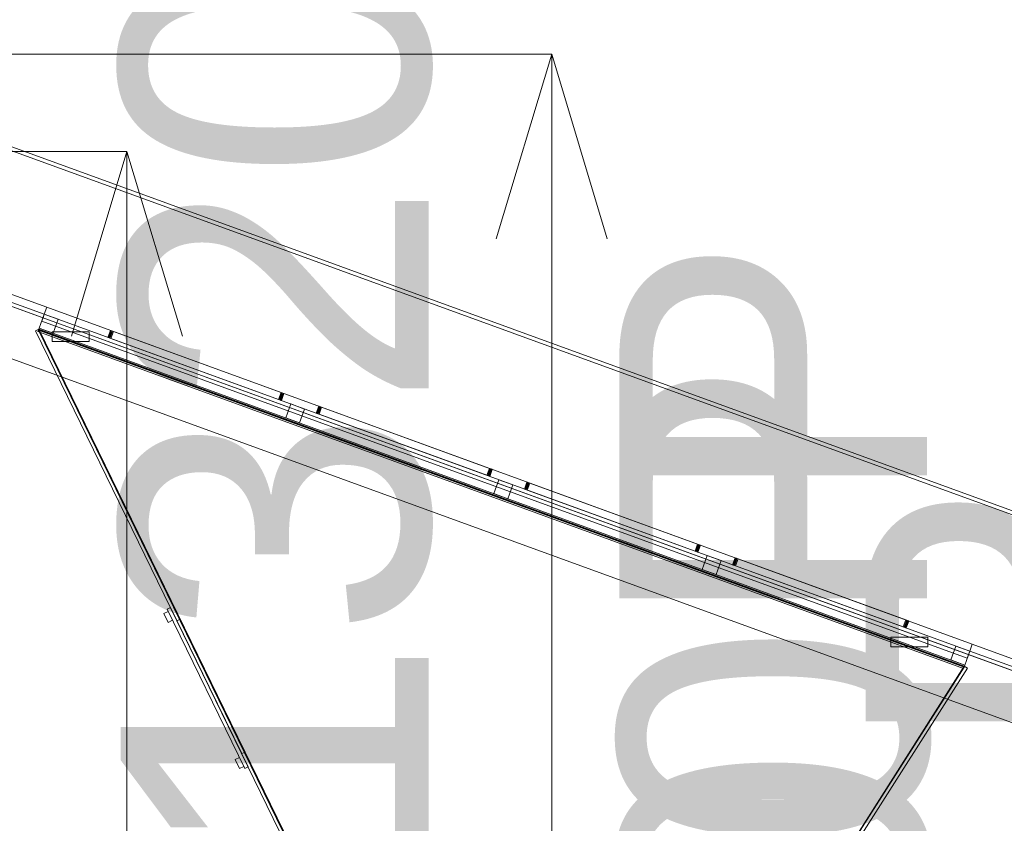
# Model space of a CAD drawing. Header units: millimetres. Extents: x -2233 to 61924, y -68080 to 6847.
# Tile 864 of 1056: x 27063 to 27863, y 695 to 1348. Entities that reach past the tile are written whole.
import ezdxf

# ---------------------------------------------------------------- set-up
doc = ezdxf.new("R2010")
doc.units = ezdxf.units.MM
doc.layers.add('COTAS_P', color=1, linetype='Continuous', lineweight=0)
doc.layers.add('lateral_bajante_movil', color=7, linetype='Continuous', lineweight=0)
doc.dimstyles.new('R19_100', dxfattribs={"dimtxt": 250, "dimasz": 150, "dimexe": 150, "dimexo": 80, "dimgap": 100, "dimtad": 1, "dimtih": 1, "dimtoh": 1, "dimdsep": 46, "dimcen": 0.09, "dimadec": 0, "dimazin": 0, "dimtfac": 1, "dimtdec": 4, "dimtofl": 0, "dimtmove": 0, "dimatfit": 3, "dimfxl": 1, "dimtolj": 1, "dimtzin": 0, "dimarcsym": 0})

# ---------------------------------------------------------------- blocks, each defined once
blk = doc.blocks.new('DIM_R28_9')
at = {"layer": 'COTAS_P'}
for p, q in [((26750.07, 1241), (27150.07, 1241)), ((27150.07, 1241), (27105.07, 1091)), ((27150.07, 0), (27150.07, 1241)), ((27150.07, 1241), (27195.07, 1091)), ((27150.07, 0), (27105.07, 150)), ((27150.07, 0), (27195.07, 150)), ((26750.07, 0), (27150.07, 0))]:
    blk.add_line(p, q, dxfattribs=at)
blk.add_text('1241 P', height=250, rotation=90, dxfattribs=at).set_placement((27050.07, 620.5))
blk = doc.blocks.new('DIM_R28_17')
at = {"layer": 'COTAS_P'}
for p, q in [((27500, 400), (27900, 400)), ((27900, 400), (27855, 250)), ((27900, 0), (27900, 400)), ((27900, 400), (27945, 250)), ((27900, 0), (27855, 150)), ((27900, 0), (27945, 150)), ((27500, 0), (27900, 0))]:
    blk.add_line(p, q, dxfattribs=at)
blk.add_text('400 P', height=250, rotation=90, dxfattribs=at).set_placement((27800, 200))
blk = doc.blocks.new('DIM_R28_18')
at = {"layer": 'COTAS_P'}
for p, q in [((27500, 600), (27900, 600)), ((27900, 600), (27855, 450)), ((27900, 0), (27900, 600)), ((27900, 600), (27945, 450)), ((27900, 0), (27855, 150)), ((27900, 0), (27945, 150)), ((27500, 0), (27900, 0))]:
    blk.add_line(p, q, dxfattribs=at)
blk.add_text('600 P', height=250, rotation=90, dxfattribs=at).set_placement((27800, 300))
blk = doc.blocks.new('DIM_R28_19')
at = {"layer": 'COTAS_P'}
for p, q in [((27700, 200), (28100, 200)), ((28100, 200), (28055, 50)), ((28100, 0), (28100, 200)), ((28100, 200), (28145, 50)), ((28100, 0), (28055, 150)), ((28100, 0), (28145, 150)), ((27700, 0), (28100, 0))]:
    blk.add_line(p, q, dxfattribs=at)
blk.add_text('200 P', height=250, rotation=90, dxfattribs=at).set_placement((28000, 100))
blk = doc.blocks.new('DIM_R28_32')
at = {"layer": 'COTAS_P'}
for p, q in [((26795.07, 1320), (27495.07, 1320)), ((27495.07, 1320), (27450.07, 1170)), ((27495.07, 0), (27495.07, 1320)), ((27495.07, 1320), (27540.07, 1170)), ((27495.07, 0), (27450.07, 150)), ((27495.07, 0), (27540.07, 150)), ((26795.07, 0), (27495.07, 0))]:
    blk.add_line(p, q, dxfattribs=at)
blk.add_text('1320 P', height=250, rotation=90, dxfattribs=at).set_placement((27395.07, 660))

msp = doc.modelspace()

# ---------------------------------------------------------------- linework, layer by layer
at = {"layer": 'lateral_bajante_movil'}
for p, q in [((26850.067, 1320), (28353.576, 772.768)), ((26849.041, 1317.181), (28352.55, 769.949)), ((26846.989, 1191.543), (28350.498, 644.311)), ((28353.576, 643.19), (26850.067, 1190.422)), ((26880.067, 1189.081), (27084.991, 1114.495)), ((26876.989, 1180.624), (27081.912, 1106.038)), ((26878.015, 1183.443), (27082.939, 1108.857)), ((26833.309, 1153.955), (28336.817, 606.723)), ((27084.991, 1114.495), (27082.939, 1108.857)), ((27084.991, 1114.495), (27836.745, 840.879)), ((27078.834, 1097.58), (27082.939, 1108.857)), ((27080.886, 1103.219), (27082.939, 1108.857)), ((27082.939, 1108.857), (27081.912, 1106.038)), ((27834.693, 835.241), (27082.939, 1108.857)), ((27082.939, 1108.857), (27094.215, 1104.753)), ((27094.215, 1104.753), (27090.111, 1093.476)), ((27075.796, 1095.325), (27078.492, 1096.641)), ((27077.808, 1094.761), (27078.834, 1097.58)), ((27078.492, 1096.641), (27078.226, 1095.909)), ((27829.98, 822.293), (27078.226, 1095.909)), ((27078.226, 1095.909), (27349.801, 539.269)), ((27078.287, 1096.076), (27078.492, 1096.641)), ((27078.287, 1096.076), (27830.041, 822.46)), ((27349.862, 539.435), (27078.287, 1096.076)), ((27078.492, 1096.641), (27350.067, 540)), ((27830.246, 823.025), (27078.492, 1096.641)), ((27078.834, 1097.58), (27830.588, 823.964)), ((27078.834, 1097.58), (27090.111, 1093.476)), ((27080.886, 1103.219), (27832.64, 829.603)), ((27347.371, 538.685), (27075.796, 1095.325)), ((27077.808, 1094.761), (27829.562, 821.145)), ((27089.379, 1094.668), (27119.379, 1094.668)), ((27089.379, 1086.668), (27089.379, 1094.668)), ((27119.379, 1094.668), (27119.379, 1086.668)), ((27134.622, 1090.046), (27136.674, 1095.684)), ((27134.622, 1090.046), (27134.737, 1090.004)), ((27134.737, 1090.004), (27136.789, 1095.642)), ((27134.737, 1090.004), (27135.07, 1089.882)), ((27135.07, 1089.882), (27137.122, 1095.521)), ((27135.07, 1089.882), (27135.59, 1089.693)), ((27135.59, 1089.693), (27137.642, 1095.331)), ((27135.59, 1089.693), (27136.245, 1089.455)), ((27136.245, 1089.455), (27138.297, 1095.093)), ((27136.245, 1089.455), (27136.971, 1089.191)), ((27136.789, 1095.642), (27136.674, 1095.684)), ((27137.122, 1095.521), (27136.789, 1095.642)), ((27136.971, 1089.191), (27139.023, 1094.829)), ((27273.226, 1039.598), (27136.971, 1089.191)), ((27137.642, 1095.331), (27137.122, 1095.521)), ((27138.297, 1095.093), (27137.642, 1095.331)), ((27139.023, 1094.829), (27138.297, 1095.093)), ((27139.023, 1094.829), (27275.278, 1045.236)), ((27089.379, 1086.668), (27119.379, 1086.668)), ((27273.226, 1039.598), (27275.278, 1045.236)), ((27273.952, 1039.334), (27276.004, 1044.972)), ((27274.607, 1039.095), (27276.659, 1044.733)), ((27275.127, 1038.906), (27277.179, 1044.544)), ((27275.278, 1045.236), (27276.004, 1044.972)), ((27275.461, 1038.785), (27277.513, 1044.423)), ((27275.576, 1038.743), (27277.628, 1044.381)), ((27276.004, 1044.972), (27276.659, 1044.733)), ((27276.659, 1044.733), (27277.179, 1044.544)), ((27277.179, 1044.544), (27277.513, 1044.423)), ((27277.513, 1044.423), (27277.628, 1044.381)), ((27273.952, 1039.334), (27273.226, 1039.598)), ((27274.607, 1039.095), (27273.952, 1039.334)), ((27275.127, 1038.906), (27274.607, 1039.095)), ((27275.461, 1038.785), (27275.127, 1038.906)), ((27275.576, 1038.743), (27275.461, 1038.785)), ((27278.989, 1024.73), (27283.093, 1036.007)), ((27283.093, 1036.007), (27294.369, 1031.902)), ((27294.369, 1031.902), (27290.265, 1020.626)), ((27303.766, 1028.482), (27305.818, 1034.12)), ((27303.881, 1028.44), (27305.933, 1034.078)), ((27304.215, 1028.319), (27306.267, 1033.957)), ((27304.735, 1028.13), (27306.787, 1033.768)), ((27305.39, 1027.891), (27307.442, 1033.529)), ((27305.933, 1034.078), (27305.818, 1034.12)), ((27306.267, 1033.957), (27305.933, 1034.078)), ((27306.116, 1027.627), (27308.168, 1033.265)), ((27306.787, 1033.768), (27306.267, 1033.957)), ((27307.442, 1033.529), (27306.787, 1033.768)), ((27308.168, 1033.265), (27307.442, 1033.529)), ((27308.168, 1033.265), (27444.423, 983.672)), ((27278.989, 1024.73), (27290.265, 1020.626)), ((27303.766, 1028.482), (27303.881, 1028.44)), ((27303.881, 1028.44), (27304.215, 1028.319)), ((27304.215, 1028.319), (27304.735, 1028.13)), ((27304.735, 1028.13), (27305.39, 1027.891)), ((27305.39, 1027.891), (27306.116, 1027.627)), ((27442.371, 978.034), (27306.116, 1027.627)), ((27442.371, 978.034), (27444.423, 983.672)), ((27443.097, 977.77), (27442.371, 978.034)), ((27443.097, 977.77), (27445.149, 983.408)), ((27443.752, 977.532), (27443.097, 977.77)), ((27443.752, 977.532), (27445.804, 983.17)), ((27444.272, 977.342), (27443.752, 977.532)), ((27444.272, 977.342), (27446.324, 982.981)), ((27444.605, 977.221), (27444.272, 977.342)), ((27444.423, 983.672), (27445.149, 983.408)), ((27444.605, 977.221), (27446.657, 982.859)), ((27444.72, 977.179), (27444.605, 977.221)), ((27444.72, 977.179), (27446.772, 982.817)), ((27445.149, 983.408), (27445.804, 983.17)), ((27445.804, 983.17), (27446.324, 982.981)), ((27446.324, 982.981), (27446.657, 982.859)), ((27446.657, 982.859), (27446.772, 982.817)), ((27448.133, 963.167), (27452.238, 974.443)), ((27452.238, 974.443), (27463.514, 970.339)), ((27463.514, 970.339), (27459.41, 959.062)), ((27472.911, 966.918), (27474.963, 972.557)), ((27473.026, 966.877), (27475.078, 972.515)), ((27473.36, 966.755), (27475.412, 972.393)), ((27473.879, 966.566), (27475.931, 972.204)), ((27474.534, 966.328), (27476.586, 971.966)), ((27475.078, 972.515), (27474.963, 972.557)), ((27475.412, 972.393), (27475.078, 972.515)), ((27475.26, 966.063), (27477.312, 971.702)), ((27475.931, 972.204), (27475.412, 972.393)), ((27476.586, 971.966), (27475.931, 972.204)), ((27477.312, 971.702), (27476.586, 971.966)), ((27477.312, 971.702), (27613.568, 922.109)), ((27448.133, 963.167), (27459.41, 959.062)), ((27472.911, 966.918), (27473.026, 966.877)), ((27473.026, 966.877), (27473.36, 966.755)), ((27473.36, 966.755), (27473.879, 966.566)), ((27473.879, 966.566), (27474.534, 966.328)), ((27474.534, 966.328), (27475.26, 966.063)), ((27611.516, 916.47), (27475.26, 966.063)), ((27611.516, 916.47), (27613.568, 922.109)), ((27612.242, 916.206), (27614.294, 921.844)), ((27612.896, 915.968), (27614.949, 921.606)), ((27613.416, 915.779), (27615.468, 921.417)), ((27613.568, 922.109), (27614.294, 921.844)), ((27613.75, 915.657), (27615.802, 921.295)), ((27613.865, 915.615), (27615.917, 921.254)), ((27614.294, 921.844), (27614.949, 921.606)), ((27614.949, 921.606), (27615.468, 921.417)), ((27615.468, 921.417), (27615.802, 921.295)), ((27615.802, 921.295), (27615.917, 921.254)), ((27612.242, 916.206), (27611.516, 916.47)), ((27612.896, 915.968), (27612.242, 916.206)), ((27613.416, 915.779), (27612.896, 915.968)), ((27613.75, 915.657), (27613.416, 915.779)), ((27613.865, 915.615), (27613.75, 915.657)), ((27617.278, 901.603), (27621.382, 912.879)), ((27621.382, 912.879), (27632.659, 908.775)), ((27632.659, 908.775), (27628.554, 897.499)), ((27642.056, 905.355), (27644.108, 910.993)), ((27642.056, 905.355), (27642.171, 905.313)), ((27642.171, 905.313), (27644.223, 910.951)), ((27642.171, 905.313), (27642.504, 905.192)), ((27642.504, 905.192), (27644.556, 910.83)), ((27642.504, 905.192), (27643.024, 905.002)), ((27643.024, 905.002), (27645.076, 910.641)), ((27643.024, 905.002), (27643.679, 904.764)), ((27643.679, 904.764), (27645.731, 910.402)), ((27643.679, 904.764), (27644.405, 904.5)), ((27644.223, 910.951), (27644.108, 910.993)), ((27644.556, 910.83), (27644.223, 910.951)), ((27644.405, 904.5), (27646.457, 910.138)), ((27780.66, 854.907), (27644.405, 904.5)), ((27645.076, 910.641), (27644.556, 910.83)), ((27645.731, 910.402), (27645.076, 910.641)), ((27646.457, 910.138), (27645.731, 910.402)), ((27646.457, 910.138), (27782.712, 860.545)), ((27617.278, 901.603), (27628.554, 897.499)), ((27183.625, 867.469), (27180.03, 865.715)), ((27180.03, 865.715), (27183.538, 858.525)), ((27185.445, 870.581), (27182.748, 869.266)), ((27182.748, 869.266), (27245.889, 739.847)), ((27183.625, 867.469), (27187.133, 860.279)), ((27185.445, 870.581), (27248.586, 741.163)), ((27187.133, 860.279), (27183.538, 858.525)), ((27190.706, 859.797), (27193.403, 861.112)), ((27243.324, 751.948), (27190.706, 859.797)), ((27193.403, 861.112), (27246.02, 753.263)), ((27780.66, 854.907), (27782.712, 860.545)), ((27781.386, 854.643), (27783.438, 860.281)), ((27782.041, 854.404), (27784.093, 860.042)), ((27782.561, 854.215), (27784.613, 859.853)), ((27782.712, 860.545), (27783.438, 860.281)), ((27782.895, 854.094), (27784.947, 859.732)), ((27783.01, 854.052), (27785.062, 859.69)), ((27783.438, 860.281), (27784.093, 860.042)), ((27784.093, 860.042), (27784.613, 859.853)), ((27784.613, 859.853), (27784.947, 859.732)), ((27784.947, 859.732), (27785.062, 859.69)), ((27781.386, 854.643), (27780.66, 854.907)), ((27782.041, 854.404), (27781.386, 854.643)), ((27782.561, 854.215), (27782.041, 854.404)), ((27782.895, 854.094), (27782.561, 854.215)), ((27783.01, 854.052), (27782.895, 854.094)), ((27770.656, 846.704), (27800.656, 846.704)), ((27770.656, 838.704), (27770.656, 846.704)), ((27800.656, 846.704), (27800.656, 838.704)), ((27834.693, 835.241), (27836.745, 840.879)), ((27836.745, 840.879), (28353.576, 652.768)), ((27770.656, 838.704), (27800.656, 838.704)), ((27819.312, 828.069), (27823.416, 839.345)), ((27823.416, 839.345), (27834.693, 835.241)), ((27834.693, 835.241), (27830.588, 823.964)), ((27834.693, 835.241), (27832.64, 829.603)), ((27833.667, 832.422), (27834.693, 835.241)), ((27833.667, 832.422), (28350.498, 644.311)), ((27834.693, 835.241), (28351.524, 647.13)), ((27819.312, 828.069), (27830.588, 823.964)), ((27830.588, 823.964), (27829.562, 821.145)), ((27649.801, 539.269), (27829.98, 822.293)), ((27830.041, 822.46), (27649.862, 539.435)), ((27650.067, 540), (27830.246, 823.025)), ((27832.777, 821.414), (27652.598, 538.389)), ((27829.98, 822.293), (27830.246, 823.025)), ((27830.246, 823.025), (27830.041, 822.46)), ((27830.246, 823.025), (27832.777, 821.414)), ((27243.324, 751.948), (27246.02, 753.263)), ((27241.505, 748.835), (27237.91, 747.081)), ((27237.91, 747.081), (27241.418, 739.891)), ((27241.505, 748.835), (27245.013, 741.645)), ((27245.013, 741.645), (27241.418, 739.891)), ((27248.586, 741.163), (27245.889, 739.847))]:
    msp.add_line(p, q, dxfattribs=at)

# ---------------------------------------------------------------- dimensions: what is measured, and where the dimension line sits
at = {"layer": 'COTAS_P'}
for p1, p2, distance, picture, middle in [((26795.067, 0), (26795.067, 1320), -700, 'DIM_R28_32', (27495.067, 660)), ((26750.067, 0), (26750.067, 1241), -400, 'DIM_R28_9', (27150.067, 620.5)), ((27500, 0), (27500, 600), -400, 'DIM_R28_18', (27900, 300)), ((27500, 0), (27500, 400), -400, 'DIM_R28_17', (27900, 200)), ((27700, 0), (27700, 200), -400, 'DIM_R28_19', (28100, 100))]:
    dim = msp.add_aligned_dim(p1=p1, p2=p2, distance=distance, text='<> P', dimstyle='R19_100', dxfattribs=at)
    dim.commit()
    dim.dimension.update_dxf_attribs({"geometry": picture, "text_midpoint": middle})

doc.saveas('drawing.dxf')
